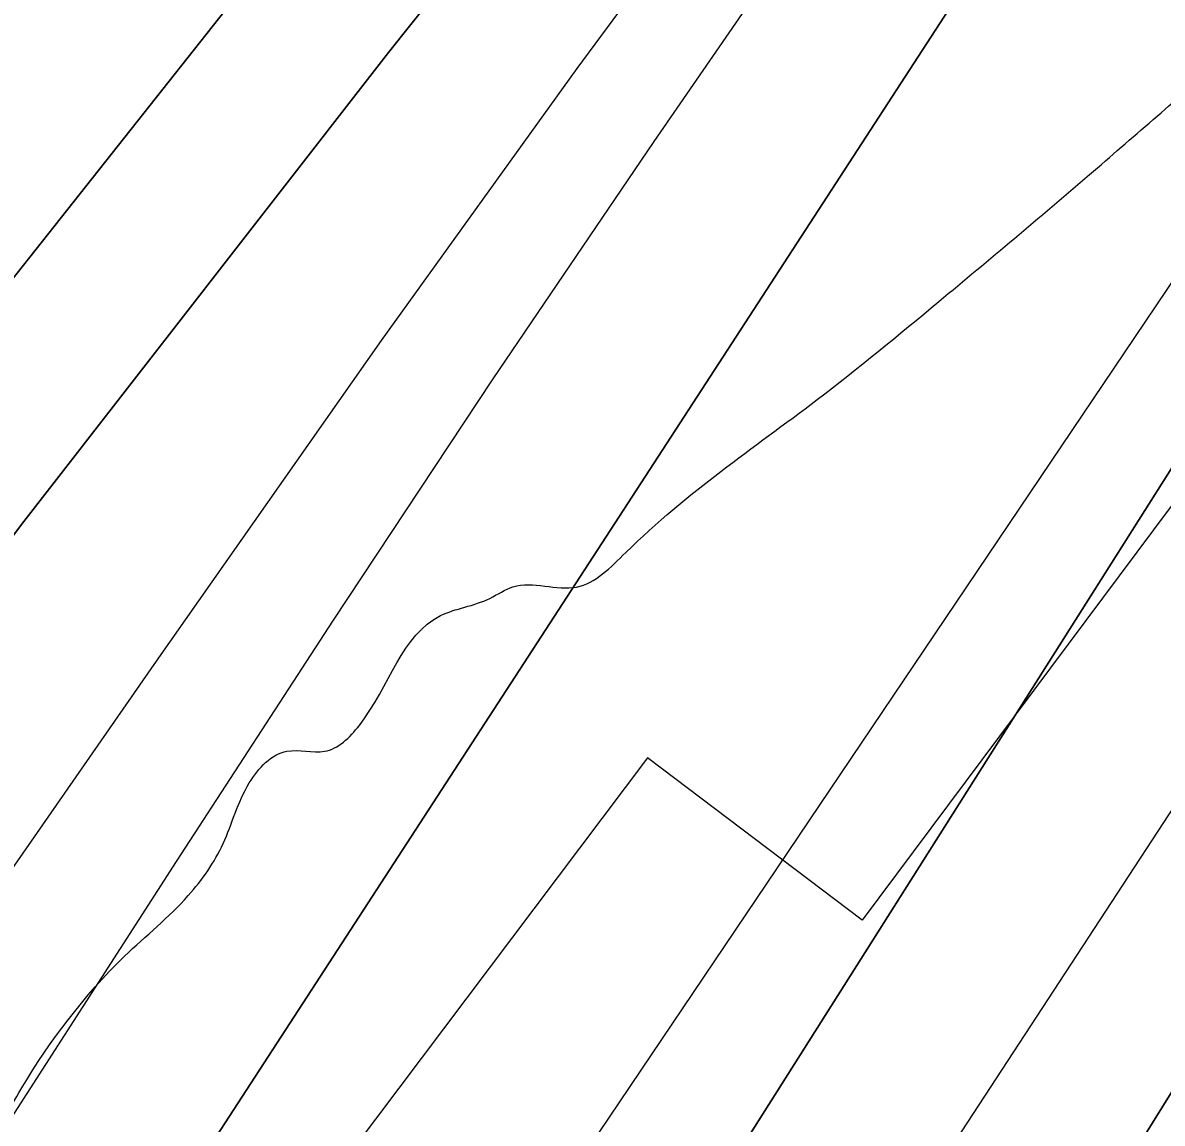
# Model space of a CAD drawing. Extents: x 3361039 to 3398939, y 576572 to 602007.
# Drawn here: x 3385347 to 3385485.9, y 595927.3 to 596061.3 of the extents above; entities that cross this region are included whole.
import ezdxf

# ---------------------------------------------------------------- set-up
doc = ezdxf.new("R2010")
doc.units = 0
for name, color, linetype in [('V-RIVR-EDGE', 7, 'Continuous'), ('V-RRAP-RVMT', 7, 'Continuous'), ('V-TOPO-DPTH', 7, 'Continuous'), ('V-TOPO-MINR', 7, 'Continuous'), ('V-TOPO-WATR', 7, 'Continuous')]:
    doc.layers.add(name, color=color, linetype=linetype)

msp = doc.modelspace()

# ---------------------------------------------------------------- linework, layer by layer
at = {"layer": 'V-RIVR-EDGE'}
msp.add_spline([(3385039.17, 595098.55), (3385046.55, 595110.08), (3385052.21, 595120.28), (3385054.34, 595124.86), (3385060, 595131.89), (3385068.49, 595148.43), (3385075.57, 595161.45), (3385079.11, 595167.79), (3385083.34, 595168.48), (3385085.46, 595169.88), (3385085.82, 595172), (3385085.83, 595177.28), (3385085.84, 595181.16), (3385086.2, 595185.74), (3385086.22, 595190.32), (3385091.53, 595202.99), (3385094.02, 595210.39), (3385097.58, 595226.94), (3385101.48, 595236.44), (3385102.91, 595245.25), (3385105.07, 595261.81), (3385104.74, 595273.08), (3385103.35, 595280.84), (3385099.49, 595285.08), (3385099.49, 595287.19), (3385099.86, 595291.42), (3385099.87, 595298.47), (3385098.83, 595304.46), (3385096.37, 595307.28), (3385096.39, 595312.92), (3385101.32, 595314.32), (3385103.79, 595316.43), (3385103.81, 595321.36), (3385106.28, 595325.58), (3385108.06, 595330.86), (3385108.77, 595335.44), (3385110.56, 595346.36), (3385112.37, 595365.74), (3385114.16, 595377.36), (3385118.41, 595385.1), (3385120.9, 595392.5), (3385120.57, 595401.66), (3385120.59, 595409.77), (3385123.08, 595420.33), (3385126.61, 595424.9), (3385130.15, 595430.88), (3385132.65, 595441.45), (3385135.15, 595457.65), (3385137.31, 595475.62), (3385138.07, 595498.52), (3385142.72, 595525.64), (3385148.43, 595553.11), (3385152.35, 595572.84), (3385153.79, 595583.4), (3385153.82, 595595.03), (3385152.43, 595605.96), (3385150.69, 595613.72), (3385147.18, 595617.6), (3385147.19, 595622.18), (3385148.29, 595641.91), (3385147.61, 595650.37), (3385149.04, 595660.94), (3385151.54, 595672.91), (3385155.44, 595680.3), (3385161.45, 595689.1), (3385174.88, 595704.92), (3385189.37, 595723.21), (3385205.26, 595737.97), (3385217.98, 595749.21), (3385229.99, 595763.28), (3385235.65, 595772.43), (3385242.38, 595783.69), (3385242.39, 595788.97), (3385243.8, 595791.08), (3385255.82, 595805.85), (3385261.49, 595818.52), (3385266.08, 595822.39), (3385272.08, 595825.55), (3385277.73, 595830.82), (3385281.27, 595836.45), (3385285.51, 595840.66), (3385292.23, 595850.87), (3385303.88, 595862.82), (3385309.55, 595873.38), (3385312.74, 595882.88), (3385318.05, 595889.56), (3385324.75, 595895.19), (3385327.24, 595901.87), (3385327.25, 595906.81), (3385329.73, 595911.38), (3385338.57, 595924.4), (3385339.97, 595922.28), (3385342.45, 595924.39), (3385347.04, 595931.78), (3385359.42, 595947.6), (3385367.19, 595954.98), (3385371.43, 595961.32), (3385374.62, 595968.71), (3385379.21, 595972.57), (3385383.79, 595972.56), (3385388.03, 595975.72), (3385397.93, 595989.09), (3385403.92, 595991.19), (3385406.75, 595992.59), (3385414.5, 595992.57), (3385420.5, 595996.79), (3385443.8, 596015.4), (3385458.63, 596027.35), (3385476.99, 596042.81), (3385492.53, 596056.16), (3385508.07, 596068.81), (3385514.78, 596074.78), (3385521.14, 596084.28), (3385525.75, 596094.13), (3385532.11, 596101.17), (3385542.35, 596111.01), (3385562.14, 596134.92), (3385576.63, 596151.44), (3385584.41, 596162.35), (3385590.41, 596166.92), (3385596.05, 596168.31), (3385598.88, 596170.07), (3385600.65, 596173.23), (3385605.23, 596174.28), (3385612.29, 596179.55), (3385619, 596185.87), (3385628.53, 596192.54), (3385646.55, 596211.88), (3385659.63, 596229.11), (3385667.4, 596233.68), (3385673.39, 596235.42), (3385677.98, 596239.99), (3385679.05, 596245.98), (3385681.54, 596253.73), (3385686.49, 596260.41), (3385700.26, 596272.36), (3385722.51, 596291.33), (3385752.88, 596318.74), (3385795.26, 596357.75), (3385843.31, 596408.37), (3385868.03, 596429.81), (3385900.88, 596463.55), (3385921.72, 596481.12), (3385922.43, 596484.29), (3385923.85, 596490.28), (3385925.63, 596496.97), (3385930.94, 596504.35), (3385939.77, 596514.9), (3385953.55, 596530.02), (3385972.27, 596548.65), (3385986.76, 596563.41), (3385999.12, 596573.6), (3386001.6, 596579.94), (3386003.73, 596584.87), (3386006.55, 596587.33), (3386011.48, 596586.26), (3386014.31, 596589.07), (3386018.56, 596598.22), (3386024.57, 596604.9), (3386033.04, 596611.22), (3386047.16, 596622.11), (3386061.63, 596630.53), (3386063.05, 596636.52), (3386069.42, 596646.72), (3386077.9, 596657.63), (3386083.56, 596662.9), (3386086.38, 596663.95), (3386089.2, 596664.29), (3386094.84, 596665.34), (3386098.02, 596668.85), (3386106.5, 596678.35), (3386117.1, 596688.89), (3386129.45, 596699.08), (3386144.63, 596708.56), (3386170.4, 596726.81), (3386181.69, 596732.78), (3386189.11, 596740.51), (3386194.41, 596747.55), (3386198.65, 596751.06), (3386208.17, 596753.15), (3386220.16, 596758.76), (3386225.46, 596762.27), (3386241.7, 596776.68), (3386247.01, 596785.82), (3386256.19, 596795.32), (3386265.01, 596799.88), (3386273.47, 596800.56), (3386278.06, 596800.9), (3386282.64, 596801.95), (3386285.11, 596805.46), (3386289, 596809.68), (3386294.29, 596812.84), (3386307, 596819.15), (3386326.74, 596825.8), (3386338.74, 596831.76), (3386346.16, 596841.25), (3386350.04, 596843.01), (3386359.92, 596848.27), (3386374.04, 596856.69), (3386380.05, 596864.08), (3386384.29, 596871.11), (3386397.37, 596885.88), (3386419.98, 596910.84), (3386428.81, 596916.46), (3386429.16, 596916.46), (3386440.11, 596926.3), (3386445.76, 596933.68), (3386446.48, 596940.73), (3386448.6, 596943.19), (3386464.84, 596954.78), (3386481.08, 596966.01), (3386496.61, 596977.6), (3386512.16, 596993.42), (3386533.35, 597014.87), (3386566.55, 597046.5), (3386598.7, 597080.6), (3386628.02, 597108.36), (3386652.05, 597136.14), (3386668.65, 597151.6), (3386687.02, 597172.35), (3386699.4, 597188.88), (3386716.72, 597211.39), (3386731.57, 597231.44), (3386740.76, 597241.99), (3386746.07, 597252.19), (3386751.38, 597261.34), (3386761.98, 597275.41), (3386785.31, 597304.6), (3386806.88, 597333.79), (3386826.32, 597360.17), (3386834.88, 597373.08)], degree=3, dxfattribs=at)
at = {"layer": 'V-RRAP-RVMT'}
for p, q in [((3385523.88, 596051.97), (3385449.31, 595951.99)), ((3385423.14, 595971.78), (3385347.56, 595871.45)), ((3385449.31, 595951.99), (3385423.14, 595971.78))]:
    msp.add_line(p, q, dxfattribs=at)
at = {"layer": 'V-TOPO-DPTH'}
for points in [[(3385878.64, 596644.02), (3385553.47, 596283.52), (3385534.65, 596262.3), (3385516.07, 596240.88), (3385497.85, 596219.15), (3385479.86, 596197.21), (3385378.57, 596071.56), (3385313.88, 595989.88), (3385250.15, 595907.47), (3385187.85, 595823.98), (3385126.5, 595739.76), (3385017.37, 595587.21), (3385011.39, 595578.67), (3384886.66, 595318.05)], [(3384886.66, 595318.05), (3385011.39, 595578.67), (3385017.37, 595587.21), (3385126.5, 595739.76), (3385187.85, 595823.98), (3385250.15, 595907.47), (3385313.88, 595989.88), (3385378.57, 596071.56), (3385479.86, 596197.21), (3385497.85, 596219.15), (3385516.07, 596240.88), (3385534.65, 596262.3), (3385553.47, 596283.52), (3385878.64, 596644.02)], [(3385780.57, 596424.52), (3385722.29, 596370.14), (3385634.37, 596287.88), (3385620.26, 596274.42), (3385606.32, 596260.79), (3385592.63, 596246.9), (3385579.13, 596232.83), (3385555.47, 596207.72), (3385553.94, 596206.06), (3385552.43, 596204.38), (3385549.52, 596200.93), (3385205.86, 595672.28), (3385089.74, 595493.18), (3385088.28, 595490.86), (3385086.86, 595488.53), (3385085.49, 595486.16), (3385084.16, 595483.76), (3385081.34, 595478.55), (3385080.65, 595477.21), (3385078.75, 595473.1), (3385077.62, 595470.31), (3385076.52, 595467.5), (3384785.95, 594832.17)], [(3384785.95, 594832.17), (3385076.52, 595467.5), (3385077.62, 595470.31), (3385078.75, 595473.1), (3385080.65, 595477.21), (3385081.34, 595478.55), (3385084.16, 595483.76), (3385085.49, 595486.16), (3385086.86, 595488.53), (3385088.28, 595490.86), (3385089.74, 595493.18), (3385205.86, 595672.28), (3385549.52, 596200.93), (3385552.43, 596204.38), (3385553.94, 596206.06), (3385555.47, 596207.72), (3385579.13, 596232.83), (3385592.63, 596246.9), (3385606.32, 596260.79), (3385620.26, 596274.42), (3385634.37, 596287.88), (3385722.29, 596370.14), (3385780.57, 596424.52)], [(3385860.36, 596424.57), (3385772.46, 596336.41), (3385626.1, 596188.59), (3385611.99, 596173.76), (3385598.29, 596158.59), (3385585.2, 596142.88), (3385572.53, 596126.81), (3385513.52, 596048.92), (3385130.8, 595444.48), (3385120.69, 595424.89), (3385110.94, 595405.1), (3385092.33, 595365.93), (3385089.09, 595358.64), (3385086.1, 595351.26), (3384810.43, 594817.11), (3384796, 594801.31)], [(3384796, 594801.31), (3384810.43, 594817.11), (3385086.1, 595351.26), (3385089.09, 595358.64), (3385092.33, 595365.93), (3385110.94, 595405.1), (3385120.69, 595424.89), (3385130.8, 595444.48), (3385513.52, 596048.92), (3385572.53, 596126.81), (3385585.2, 596142.88), (3385598.29, 596158.59), (3385611.99, 596173.76), (3385626.1, 596188.59), (3385772.46, 596336.41), (3385860.36, 596424.57)], [(3385505.32, 596198.67), (3385437.03, 596114.69), (3385391.58, 596057.71), (3385346.86, 596000.18), (3385303.22, 595941.82), (3385260.3, 595882.91), (3385077.77, 595627.35), (3385072.03, 595619.25), (3385066.34, 595611.12), (3385060.71, 595602.95), (3385055.12, 595594.75), (3385053.63, 595592.53), (3385048.95, 595585.34), (3385044.44, 595578.04), (3385040.19, 595570.6), (3385036.11, 595563.05), (3385032.23, 595555.38), (3385028.46, 595547.67), (3385024.85, 595539.89), (3385021.33, 595532.05), (3384967.83, 595409.54), (3384958.97, 595389.41)], [(3384958.97, 595389.41), (3384967.83, 595409.54), (3385021.33, 595532.05), (3385024.85, 595539.89), (3385028.46, 595547.67), (3385032.23, 595555.38), (3385036.11, 595563.05), (3385040.19, 595570.6), (3385044.44, 595578.04), (3385048.95, 595585.34), (3385053.63, 595592.53), (3385055.12, 595594.75), (3385060.71, 595602.95), (3385066.34, 595611.12), (3385072.03, 595619.25), (3385077.77, 595627.35), (3385260.3, 595882.91), (3385303.22, 595941.82), (3385346.86, 596000.18), (3385391.58, 596057.71), (3385437.03, 596114.69), (3385505.32, 596198.67)], [(3384760.29, 594885.38), (3385015.35, 595422.42), (3385020.21, 595432.53), (3385025.18, 595442.59), (3385042.61, 595477.13), (3385052.19, 595495.59), (3385062.04, 595513.89), (3385175.9, 595702.06), (3385205.42, 595748.45), (3385235.27, 595794.62), (3385236.79, 595796.94), (3385267.88, 595843.96), (3385299.29, 595890.77), (3385331.15, 595937.27), (3385363.33, 595983.56), (3385390.74, 596022.6), (3385414.55, 596055.75), (3385438.82, 596088.55), (3385463.77, 596120.83), (3385489.18, 596152.77)], [(3384760.29, 594885.38), (3385015.35, 595422.42), (3385020.21, 595432.53), (3385025.18, 595442.59), (3385042.61, 595477.13), (3385052.19, 595495.59), (3385062.04, 595513.89), (3385175.9, 595702.06), (3385205.42, 595748.45), (3385235.27, 595794.62), (3385236.79, 595796.94), (3385267.88, 595843.96), (3385299.29, 595890.77), (3385331.15, 595937.27), (3385363.33, 595983.56), (3385390.74, 596022.6), (3385414.55, 596055.75), (3385438.82, 596088.55), (3385463.77, 596120.83), (3385489.18, 596152.77)], [(3385565.44, 596057.07), (3385178.04, 595434.75), (3385176.39, 595432.21), (3385174.74, 595429.67), (3385173.1, 595427.13), (3385171.63, 595424.51), (3385170.39, 595421.81), (3385169.48, 595418.98), (3385168.8, 595416.06), (3384850.94, 594753.2)]]:
    msp.add_lwpolyline(points, dxfattribs=at)
at = {"layer": 'V-TOPO-MINR'}
for points in [[(3384766.29, 594791.88), (3384776.54, 594801.6), (3384786.49, 594811.6), (3384795.98, 594822.04), (3384805.17, 594832.77), (3385110.1, 595465.41), (3385119.42, 595484.21), (3385551.5, 596125.38), (3385569.15, 596147.73), (3385587.36, 596169.59), (3385606.43, 596190.7), (3385626.08, 596211.32), (3385946.35, 596534.33), (3386008.19, 596596.47), (3386070.17, 596658.46), (3386132.36, 596720.24), (3386194.71, 596781.86), (3386296.02, 596881.66), (3386307.73, 596893.36), (3386319.32, 596905.18), (3386330.74, 596917.17), (3386342.04, 596929.28), (3386693.62, 597318.53)], [(3385878.64, 596644.02), (3385553.47, 596283.52), (3385534.65, 596262.3), (3385516.07, 596240.88), (3385497.85, 596219.15), (3385479.86, 596197.21), (3385378.57, 596071.56), (3385313.88, 595989.88), (3385250.15, 595907.47), (3385187.85, 595823.98), (3385126.5, 595739.76), (3385017.37, 595587.21), (3385011.39, 595578.67), (3384886.66, 595318.05)], [(3384785.95, 594832.17), (3385076.52, 595467.5), (3385077.62, 595470.31), (3385078.75, 595473.1), (3385080.65, 595477.21), (3385081.34, 595478.55), (3385084.16, 595483.76), (3385085.49, 595486.16), (3385086.86, 595488.53), (3385088.28, 595490.86), (3385089.74, 595493.18), (3385205.86, 595672.28), (3385549.52, 596200.93), (3385552.43, 596204.38), (3385553.94, 596206.06), (3385555.47, 596207.72), (3385579.13, 596232.83), (3385592.63, 596246.9), (3385606.32, 596260.79), (3385620.26, 596274.42), (3385634.37, 596287.88), (3385722.29, 596370.14), (3385780.57, 596424.52)], [(3384805.49, 594791.04), (3384824.88, 594812.18), (3385137.55, 595409.9), (3385142.24, 595418.88), (3385147.11, 595427.75), (3385152.24, 595436.48), (3385157.54, 595445.11), (3385256.03, 595600.02), (3385289.1, 595652.52), (3385321.87, 595705.2), (3385354.2, 595758.15), (3385386.23, 595811.29), (3385593.55, 596128.25), (3385601.26, 596138.02), (3385609.22, 596147.59), (3385617.55, 596156.83), (3385626.13, 596165.85), (3385716.04, 596256.77), (3385770.03, 596310.82), (3385824.39, 596364.49), (3385879.3, 596417.59)], [(3384958.97, 595389.41), (3384967.83, 595409.54), (3385021.33, 595532.05), (3385024.85, 595539.89), (3385028.46, 595547.67), (3385032.23, 595555.38), (3385036.11, 595563.05), (3385040.19, 595570.6), (3385044.44, 595578.04), (3385048.95, 595585.34), (3385053.63, 595592.53), (3385055.12, 595594.75), (3385060.71, 595602.95), (3385066.34, 595611.12), (3385072.03, 595619.25), (3385077.77, 595627.35), (3385260.3, 595882.91), (3385303.22, 595941.82), (3385346.86, 596000.18), (3385391.58, 596057.71), (3385437.03, 596114.69), (3385505.32, 596198.67)], [(3384760.29, 594885.38), (3385015.35, 595422.42), (3385020.21, 595432.53), (3385025.18, 595442.59), (3385042.61, 595477.13), (3385052.19, 595495.59), (3385062.04, 595513.89), (3385175.9, 595702.06), (3385205.42, 595748.45), (3385235.27, 595794.62), (3385236.79, 595796.94), (3385267.88, 595843.96), (3385299.29, 595890.77), (3385331.15, 595937.27), (3385363.33, 595983.56), (3385390.74, 596022.6), (3385414.55, 596055.75), (3385438.82, 596088.55), (3385463.77, 596120.83), (3385489.18, 596152.77)], [(3384771.28, 594843.13), (3385040.16, 595431.99), (3385042.59, 595437.74), (3385045.11, 595443.45), (3385047.71, 595449.12), (3385050.46, 595454.72), (3385053.29, 595460.28), (3385064.01, 595480.71), (3385069.41, 595490.73), (3385074.98, 595500.67), (3385080.77, 595510.47), (3385086.72, 595520.17), (3385160.33, 595637.17), (3385200.55, 595700.89), (3385240.91, 595764.52), (3385281.46, 595828.02), (3385322.15, 595891.44), (3385365.73, 595959.14), (3385384.89, 595988.54), (3385404.26, 596017.8), (3385423.94, 596046.84), (3385443.85, 596075.74)], [(3384850.94, 594753.2), (3385168.8, 595416.06), (3385169.48, 595418.98), (3385170.39, 595421.81), (3385171.63, 595424.51), (3385173.1, 595427.13), (3385174.74, 595429.67), (3385176.39, 595432.21), (3385178.04, 595434.75), (3385565.44, 596057.07)]]:
    msp.add_lwpolyline(points, dxfattribs=at)
at = {"layer": 'V-TOPO-WATR'}
msp.add_lwpolyline([(3384796, 594801.31), (3384810.43, 594817.11), (3385086.1, 595351.26), (3385089.09, 595358.64), (3385092.33, 595365.93), (3385110.94, 595405.1), (3385120.69, 595424.89), (3385130.8, 595444.48), (3385513.52, 596048.92), (3385572.53, 596126.81), (3385585.2, 596142.88), (3385598.29, 596158.59), (3385611.99, 596173.76), (3385626.1, 596188.59), (3385772.46, 596336.41), (3385860.36, 596424.57)], dxfattribs=at)

doc.saveas('drawing.dxf')
